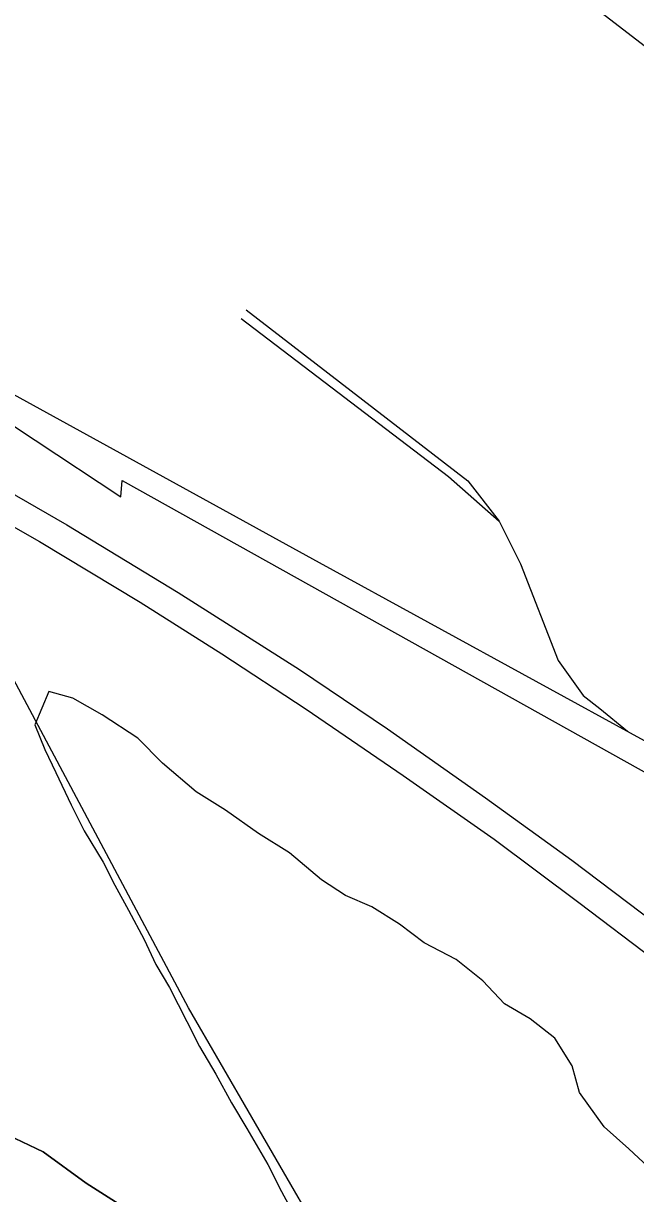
# Model space of a CAD drawing. Extents: x 39.8 to 73.8, y 13 to 35.
# Drawn here: x 43.6746 to 43.927, y 31.2143 to 31.6964 of the extents above; entities that cross this region are included whole.
import ezdxf

# ---------------------------------------------------------------- set-up
doc = ezdxf.new("R2010")
doc.units = 0
for name, color, linetype in [('GM_X_Corporation', 7, 'Continuous'), ('GM_X_County_Road', 7, 'Continuous'), ('GM_X_Major_River', 7, 'Continuous'), ('GM_X_Minor_Lake', 7, 'Continuous'), ('GM_X_Rail_Line', 7, 'Continuous'), ('GM_X_US_Route', 7, 'Continuous')]:
    doc.layers.add(name, color=color, linetype=linetype)

msp = doc.modelspace()

# ---------------------------------------------------------------- linework, layer by layer
at = {"layer": 'GM_X_Corporation'}
msp.add_lwpolyline([(42.89538, 31.96481), (42.97877, 31.91806), (43.22159, 31.77899), (43.46061, 31.64769), (43.48983, 31.63401), (43.49632, 31.62962), (43.5022, 31.62534), (43.59082, 31.5773), (43.64405, 31.54814), (43.7148, 31.5014), (43.71532, 31.50813), (43.9529, 31.37562)], dxfattribs=at)
at = {"layer": 'GM_X_County_Road'}
msp.add_lwpolyline([(43.48899, 32.00886), (43.49846, 32.00229), (43.51917, 31.98774), (43.53919, 31.9752), (43.65456, 31.89773), (43.69599, 31.86543), (43.86491, 31.73793), (44.12826, 31.53533), (44.1587, 31.51223), (44.18334, 31.49334), (44.23272, 31.45566), (44.27678, 31.42125), (44.29362, 31.40746), (44.31958, 31.38523), (44.33809, 31.36864), (44.3539, 31.35367), (44.37154, 31.33613), (44.38867, 31.31823)], dxfattribs=at)
at = {"layer": 'GM_X_Major_River'}
for p, q in [((43.68273, 31.23153), (43.66834, 31.23835)), ((43.70052, 31.21865), (43.68273, 31.23153)), ((43.71415, 31.20994), (43.70052, 31.21865))]:
    msp.add_line(p, q, dxfattribs=at)
msp.add_lwpolyline([(43.66834, 31.23835), (43.68273, 31.23153), (43.70052, 31.21865), (43.71415, 31.20994)], dxfattribs=at)
at = {"layer": 'GM_X_Minor_Lake'}
for p, q in [((43.68515, 31.42114), (43.6794, 31.40753)), ((43.69498, 31.41844), (43.68515, 31.42114)), ((43.70706, 31.41156), (43.69498, 31.41844)), ((43.72177, 31.40201), (43.70706, 31.41156)), ((43.6794, 31.40753), (43.68351, 31.39728)), ((43.73194, 31.39173), (43.72177, 31.40201)), ((43.68351, 31.39728), (43.68801, 31.38778)), ((43.74588, 31.37991), (43.73194, 31.39173)), ((43.68801, 31.38778), (43.69437, 31.37449)), ((43.75795, 31.37227), (43.74588, 31.37991)), ((43.69437, 31.37449), (43.69961, 31.36385)), ((43.77152, 31.36273), (43.75795, 31.37227)), ((43.69961, 31.36385), (43.70749, 31.35092)), ((43.78435, 31.3547), (43.77152, 31.36273)), ((43.79754, 31.34365), (43.78435, 31.3547)), ((43.70749, 31.35092), (43.71237, 31.34143)), ((43.71237, 31.34143), (43.71799, 31.33117)), ((43.80735, 31.33716), (43.79754, 31.34365)), ((43.8183, 31.33255), (43.80735, 31.33716)), ((43.82962, 31.3253), (43.8183, 31.33255)), ((43.71799, 31.33117), (43.72436, 31.31901)), ((43.83979, 31.31767), (43.82962, 31.3253)), ((43.72436, 31.31901), (43.72922, 31.30875)), ((43.85301, 31.31078), (43.83979, 31.31767)), ((43.72922, 31.30875), (43.73485, 31.29925)), ((43.86394, 31.30201), (43.85301, 31.31078)), ((43.73485, 31.29925), (43.74197, 31.28519)), ((43.87297, 31.29249), (43.86394, 31.30201)), ((43.88354, 31.28637), (43.87297, 31.29249)), ((43.74197, 31.28519), (43.74722, 31.27493)), ((43.89372, 31.27836), (43.88354, 31.28637)), ((43.74722, 31.27493), (43.75397, 31.26353)), ((43.90085, 31.26696), (43.89372, 31.27836)), ((43.90382, 31.25595), (43.90085, 31.26696)), ((43.75397, 31.26353), (43.76034, 31.25175)), ((43.91396, 31.24188), (43.90382, 31.25595)), ((43.76034, 31.25175), (43.76672, 31.24111)), ((43.76672, 31.24111), (43.77535, 31.22629)), ((43.92413, 31.23273), (43.91396, 31.24188)), ((43.93619, 31.22168), (43.92413, 31.23273)), ((43.77535, 31.22629), (43.78097, 31.21527)), ((43.78097, 31.21527), (43.78734, 31.20349))]:
    msp.add_line(p, q, dxfattribs=at)
at = {"layer": 'GM_X_Rail_Line'}
for points in [[(42.90074, 31.99745), (42.93559, 31.9783), (42.95864, 31.96322), (43.01256, 31.92297), (43.04157, 31.90246), (43.08741, 31.87158), (43.23827, 31.78856), (43.34337, 31.7292), (43.42555, 31.68465), (43.44028, 31.67412), (43.46785, 31.65471), (43.48403, 31.64615), (43.79656, 31.47428), (43.9305, 31.401)], [(43.97223, 30.93464), (43.91719, 30.99889), (43.8698, 31.06007), (43.83158, 31.12432), (43.7949, 31.2008), (43.74269, 31.29081), (43.68636, 31.3966), (43.6512, 31.46238), (43.61604, 31.51286), (43.55794, 31.58016), (43.5289, 31.61535), (43.49998, 31.63779)], [(43.7665, 31.57849), (43.85782, 31.50804), (43.87079, 31.49136)], [(43.76441, 31.57488), (43.84982, 31.50974), (43.87079, 31.49136)], [(43.87079, 31.49136), (43.87958, 31.47373), (43.89506, 31.43392), (43.90536, 31.41951), (43.91222, 31.41421), (43.92356, 31.40481)]]:
    msp.add_lwpolyline(points, dxfattribs=at)
at = {"layer": 'GM_X_US_Route'}
for points in [[(42.89921, 31.9431), (42.92882, 31.92681), (42.9581, 31.91003), (42.99035, 31.89144), (43.02193, 31.87368), (43.06207, 31.85065), (43.10566, 31.82548), (43.14497, 31.8036), (43.1861, 31.77959), (43.22393, 31.75787), (43.27937, 31.72629), (43.35717, 31.68188), (43.46057, 31.62289), (43.50966, 31.59486), (43.57349, 31.55933), (43.63928, 31.5205), (43.69258, 31.48991), (43.73848, 31.46194), (43.78848, 31.4302), (43.82467, 31.40585), (43.86514, 31.37739), (43.90067, 31.35173), (43.93505, 31.32574)], [(43.65271, 31.49916), (43.68127, 31.48305), (43.72273, 31.45804), (43.75645, 31.43666), (43.79116, 31.41396), (43.83113, 31.38665), (43.86864, 31.36033), (43.90351, 31.33434), (43.93476, 31.31066), (43.95763, 31.29305), (43.9874, 31.26887), (44.00961, 31.24979), (44.0498, 31.21497)]]:
    msp.add_lwpolyline(points, dxfattribs=at)

doc.saveas('drawing.dxf')
